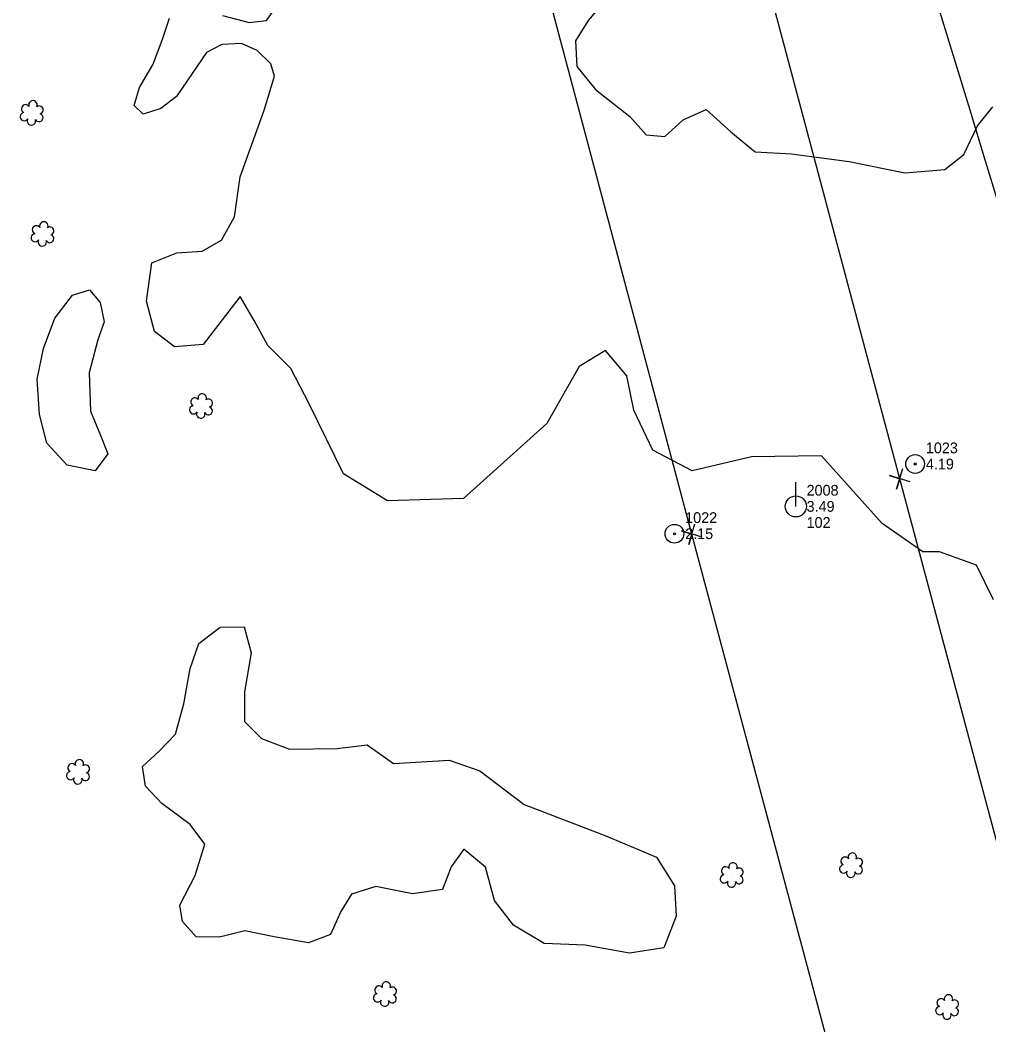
# Model space of a CAD drawing. Extents: x 3040896 to 3051146, y 687568 to 732976.
# Drawn here: x 3042768 to 3042993.2, y 726707 to 726940.7 of the extents above; entities that cross this region are included whole.
import ezdxf

# ---------------------------------------------------------------- set-up
doc = ezdxf.new("R2010")
doc.units = 0
for name, color, linetype in [('Exist Horizontal Alignment', 7, 'Continuous'), ('Exist Other Culture Anchor (Guy Wire) CELL', 7, 'Continuous'), ('Exist Other Culture Anchor (Guy Wire) Cogo Elevation', 7, 'Continuous'), ('Exist Other Culture Anchor (Guy Wire) Cogo Number', 7, 'Continuous'), ('Exist Property Corner CELL', 7, 'Continuous'), ('Exist Right of Way Easement Line', 7, 'Continuous'), ('Exist Right of Way Line', 7, 'Continuous'), ('Exist Utilities Power Pole CELL', 7, 'Continuous'), ('Exist Utilities Power Pole Cogo Comment', 7, 'Continuous'), ('Exist Utilities Power Pole Cogo Elevation', 7, 'Continuous'), ('Exist Utilities Power Pole Cogo Number', 7, 'Continuous'), ('Exist Vegetation Hedge Row', 7, 'Continuous'), ('Exist Vegetation Shrub CELL', 7, 'Continuous')]:
    doc.layers.add(name, color=color, linetype=linetype)

# ---------------------------------------------------------------- blocks, each defined once
blk = doc.blocks.new('EXIST UTILITIES POWER POLE')
at = {"layer": 'Exist Utilities Power Pole CELL'}
for q in [(0, 0.1125), (0, 0)]:
    blk.add_line((0, 0), q, dxfattribs=at)
blk.add_circle((0, 0), 0.049, dxfattribs=at)
blk = doc.blocks.new('EXIST OTHER CULTURE ANCHOR (GUY WIRE)')
at = {"layer": 'Exist Other Culture Anchor (Guy Wire) CELL'}
for radius in [0.0436, 0.0048]:
    blk.add_circle((0, 0), radius, dxfattribs=at)

msp = doc.modelspace()

# ---------------------------------------------------------------- linework, layer by layer
at = {"layer": 'Exist Horizontal Alignment'}
msp.add_arc((3032072.31, 723599.48), 11460.29, 11.935278, 19.906775, dxfattribs=at)
at = {"layer": 'Exist Property Corner CELL'}
for p, q in [((3042972.47, 726834.06), (3042972.47, 726834.06)), ((3042924.15, 726821.18), (3042924.15, 726821.18))]:
    msp.add_line(p, q, dxfattribs=at)
for points in [[(3042974.86, 726833.34), (3042970.07, 726834.77), (3042972.47, 726834.06), (3042971.75, 726831.66), (3042973.19, 726836.45)], [(3042926.55, 726820.46), (3042921.76, 726821.9), (3042924.15, 726821.18), (3042923.43, 726818.79), (3042924.87, 726823.58)]]:
    msp.add_lwpolyline(points, dxfattribs=at)
at = {"layer": 'Exist Right of Way Easement Line'}
for p, q in [((3042972.47, 726834.06), (3042895.43, 727123.62)), ((3042924.15, 726821.18), (3042846.92, 727111.48)), ((3043049.67, 726544.77), (3042972.47, 726834.06)), ((3043001.36, 726531.89), (3042924.15, 726821.18))]:
    msp.add_line(p, q, dxfattribs=at)
at = {"layer": 'Exist Right of Way Line'}
for radius in [11510.29, 11410.29]:
    msp.add_arc((3032072.31, 723599.48), radius, 11.935278, 19.906775, dxfattribs=at)
at = {"layer": 'Exist Vegetation Hedge Row'}
for points in [[(3042815.03, 726941.81), (3042821.18, 726940.17), (3042825.23, 726940.61), (3042827.88, 726944.32)], [(3042815.03, 726941.81), (3042821.18, 726940.17), (3042825.23, 726940.61), (3042827.88, 726944.32)], [(3042904.89, 726946.45), (3042900.03, 726940.65), (3042897.12, 726935.87), (3042897.4, 726929.91), (3042901.75, 726924.55)], [(3042904.89, 726946.45), (3042900.03, 726940.65), (3042897.12, 726935.87), (3042897.4, 726929.91), (3042901.75, 726924.55)], [(3042819.1, 726904.26), (3042824.67, 726919.78), (3042827.1, 726927.67), (3042826.25, 726930.58), (3042823.06, 726933.65), (3042819.42, 726935.24), (3042814.86, 726935.01), (3042811.31, 726933.19), (3042807.96, 726928.31), (3042804.35, 726922.96), (3042800.7, 726920.14), (3042796.57, 726918.87), (3042794.44, 726920.87), (3042795.68, 726925.03), (3042798.89, 726930.45), (3042801.09, 726936.25), (3042802.71, 726941.15)], [(3042819.1, 726904.26), (3042824.67, 726919.78), (3042827.1, 726927.67), (3042826.25, 726930.58), (3042823.06, 726933.65), (3042819.42, 726935.24), (3042814.86, 726935.01), (3042811.31, 726933.19), (3042807.96, 726928.31), (3042804.35, 726922.96), (3042800.7, 726920.14), (3042796.57, 726918.87), (3042794.44, 726920.87), (3042795.68, 726925.03), (3042798.89, 726930.45), (3042801.09, 726936.25), (3042802.71, 726941.15)], [(3042901.75, 726924.55), (3042909.7, 726918.31), (3042913.52, 726914.06), (3042917.83, 726913.68), (3042922.15, 726917.5), (3042927.48, 726919.89), (3042933.23, 726914.74), (3042938.84, 726910.05), (3042947.3, 726909.6), (3042960.74, 726907.81), (3042973.64, 726905.16), (3042982.95, 726905.99), (3042987.34, 726909.45), (3042990.58, 726916.13), (3042994.11, 726920.57)], [(3042901.75, 726924.55), (3042909.7, 726918.31), (3042913.52, 726914.06), (3042917.83, 726913.68), (3042922.15, 726917.5), (3042927.48, 726919.89), (3042933.23, 726914.74), (3042938.84, 726910.05), (3042947.3, 726909.6), (3042960.74, 726907.81), (3042973.64, 726905.16), (3042982.95, 726905.99), (3042987.34, 726909.45), (3042990.58, 726916.13), (3042994.11, 726920.57)], [(3042977.84, 726817.09), (3042968.42, 726823.67), (3042954.29, 726839.38), (3042938.03, 726839.13), (3042924.24, 726835.89), (3042915.05, 726840.73), (3042910.66, 726850.02), (3042909.06, 726858.02), (3042904.07, 726863.85), (3042897.92, 726860.17), (3042890.43, 726846.93), (3042871.04, 726829.42), (3042853.41, 726828.94), (3042843.16, 726835.18), (3042835.15, 726851.49), (3042830.92, 726859.66), (3042825.52, 726865.05), (3042822.37, 726870.86), (3042819.13, 726876.44), (3042814.93, 726871.04), (3042810.51, 726865.24), (3042803.89, 726864.76), (3042799.19, 726868.33), (3042797.37, 726875.37), (3042798.56, 726884.3), (3042804.39, 726886.59), (3042810.27, 726886.94), (3042814.82, 726889.53), (3042817.78, 726894.95), (3042819.1, 726904.26)], [(3042977.84, 726817.09), (3042968.42, 726823.67), (3042954.29, 726839.38), (3042938.03, 726839.13), (3042924.24, 726835.89), (3042915.05, 726840.73), (3042910.66, 726850.02), (3042909.06, 726858.02), (3042904.07, 726863.85), (3042897.92, 726860.17), (3042890.43, 726846.93), (3042871.04, 726829.42), (3042853.41, 726828.94), (3042843.16, 726835.18), (3042835.15, 726851.49), (3042830.92, 726859.66), (3042825.52, 726865.05), (3042822.37, 726870.86), (3042819.13, 726876.44), (3042814.93, 726871.04), (3042810.51, 726865.24), (3042803.89, 726864.76), (3042799.19, 726868.33), (3042797.37, 726875.37), (3042798.56, 726884.3), (3042804.39, 726886.59), (3042810.27, 726886.94), (3042814.82, 726889.53), (3042817.78, 726894.95), (3042819.1, 726904.26)], [(3042786.06, 726866.35), (3042784, 726858.71), (3042784.29, 726849.8), (3042786.61, 726844.35), (3042788.33, 726839.81), (3042785.44, 726835.88), (3042778.87, 726837.21), (3042774.2, 726842.32), (3042772.48, 726849.02), (3042771.91, 726857.23), (3042773.42, 726864.33), (3042776.02, 726871.39), (3042780.15, 726876.71), (3042784.08, 726877.96), (3042786.55, 726875.03), (3042787.47, 726870.56), (3042786.06, 726866.35)], [(3042786.06, 726866.35), (3042784, 726858.71), (3042784.29, 726849.8), (3042786.61, 726844.35), (3042788.33, 726839.81), (3042785.44, 726835.88), (3042778.87, 726837.21), (3042774.2, 726842.32), (3042772.48, 726849.02), (3042771.91, 726857.23), (3042773.42, 726864.33), (3042776.02, 726871.39), (3042780.15, 726876.71), (3042784.08, 726877.96), (3042786.55, 726875.03), (3042787.47, 726870.56), (3042786.06, 726866.35)], [(3042994.24, 726805.92), (3042990.32, 726813.95), (3042981.73, 726817.05), (3042977.84, 726817.09)], [(3042994.24, 726805.92), (3042990.32, 726813.95), (3042981.73, 726817.05), (3042977.84, 726817.09)], [(3042808.67, 726741.8), (3042810.94, 726749.07), (3042807.52, 726753.63), (3042800.88, 726758.49), (3042797.12, 726762.54), (3042796.45, 726767.1), (3042800.31, 726770.66), (3042804.09, 726774.66), (3042806.06, 726781.73), (3042807.52, 726789.95), (3042809.49, 726795.73), (3042814.51, 726799.52), (3042820.08, 726799.61), (3042821.68, 726793.59), (3042820.16, 726784.46), (3042820.15, 726777.57), (3042824.1, 726773.61), (3042830.57, 726771.14), (3042841.7, 726771.32), (3042848.62, 726772.16), (3042854.8, 726767.85), (3042867.72, 726768.58), (3042874.82, 726766.14), (3042885.16, 726758.25), (3042904.13, 726750.99), (3042915.95, 726746.06), (3042920.12, 726739.41), (3042920.51, 726732.3), (3042917.61, 726724.92), (3042909.61, 726723.7), (3042899.37, 726725.59), (3042889.77, 726725.98), (3042882.69, 726730.23), (3042878.22, 726735.96), (3042876.16, 726743.69), (3042871.14, 726747.91), (3042868.19, 726743.77), (3042866.13, 726738.52), (3042859.17, 726737.49), (3042850.63, 726739.23), (3042845.01, 726737.43), (3042842.55, 726733.38), (3042840.1, 726728.02), (3042835.03, 726726.08), (3042827.05, 726727.51), (3042820.19, 726728.87), (3042814.31, 726727.46), (3042808.88, 726727.54), (3042805.73, 726731.05), (3042805.13, 726734.86), (3042808.67, 726741.8)], [(3042808.67, 726741.8), (3042810.94, 726749.07), (3042807.52, 726753.63), (3042800.88, 726758.49), (3042797.12, 726762.54), (3042796.45, 726767.1), (3042800.31, 726770.66), (3042804.09, 726774.66), (3042806.06, 726781.73), (3042807.52, 726789.95), (3042809.49, 726795.73), (3042814.51, 726799.52), (3042820.08, 726799.61), (3042821.68, 726793.59), (3042820.16, 726784.46), (3042820.15, 726777.57), (3042824.1, 726773.61), (3042830.57, 726771.14), (3042841.7, 726771.32), (3042848.62, 726772.16), (3042854.8, 726767.85), (3042867.72, 726768.58), (3042874.82, 726766.14), (3042885.16, 726758.25), (3042904.13, 726750.99), (3042915.95, 726746.06), (3042920.12, 726739.41), (3042920.51, 726732.3), (3042917.61, 726724.92), (3042909.61, 726723.7), (3042899.37, 726725.59), (3042889.77, 726725.98), (3042882.69, 726730.23), (3042878.22, 726735.96), (3042876.16, 726743.69), (3042871.14, 726747.91), (3042868.19, 726743.77), (3042866.13, 726738.52), (3042859.17, 726737.49), (3042850.63, 726739.23), (3042845.01, 726737.43), (3042842.55, 726733.38), (3042840.1, 726728.02), (3042835.03, 726726.08), (3042827.05, 726727.51), (3042820.19, 726728.87), (3042814.31, 726727.46), (3042808.88, 726727.54), (3042805.73, 726731.05), (3042805.13, 726734.86), (3042808.67, 726741.8)]]:
    msp.add_lwpolyline(points, dxfattribs=at)
at = {"layer": 'Exist Vegetation Shrub CELL'}
for p, q in [((3042770.71, 726918.96), (3042770.71, 726918.96)), ((3042770.71, 726918.96), (3042770.71, 726918.96)), ((3042773.24, 726890.81), (3042773.24, 726890.81)), ((3042773.24, 726890.81), (3042773.24, 726890.81)), ((3042810.09, 726850.79), (3042810.09, 726850.79)), ((3042810.09, 726850.79), (3042810.09, 726850.79)), ((3042781.51, 726765.7), (3042781.51, 726765.7)), ((3042781.51, 726765.7), (3042781.51, 726765.7)), ((3042961.22, 726743.99), (3042961.22, 726743.99)), ((3042961.22, 726743.99), (3042961.22, 726743.99)), ((3042933.48, 726741.7), (3042933.48, 726741.7)), ((3042933.48, 726741.7), (3042933.48, 726741.7)), ((3042852.86, 726714.03), (3042852.86, 726714.03)), ((3042852.86, 726714.03), (3042852.86, 726714.03)), ((3042983.57, 726711.03), (3042983.57, 726711.03)), ((3042983.57, 726711.03), (3042983.57, 726711.03))]:
    msp.add_line(p, q, dxfattribs=at)
for centre, radius, start, end in [((3042769.23, 726920.09), 0.968, 35.8908, 245.4216), ((3042769.23, 726920.09), 0.968, 35.8908, 245.4216), ((3042770.94, 726921), 0.99, 334.8391, 200.4717), ((3042770.94, 726921), 0.99, 334.8391, 200.4717), ((3042768.91, 726918.26), 0.955, 95.1099, 327.9534), ((3042768.91, 726918.26), 0.955, 95.1099, 327.9534), ((3042772.35, 726918.03), 0.937, 204.9913, 73.4601), ((3042772.35, 726918.03), 0.937, 204.9913, 73.4601), ((3042772.39, 726919.83), 0.929, 284.4567, 126.0861), ((3042772.39, 726919.83), 0.929, 284.4567, 126.0861), ((3042770.59, 726917.28), 0.984, 151.2797, 21.387), ((3042770.59, 726917.28), 0.984, 151.2797, 21.387), ((3042771.76, 726891.94), 0.968, 35.8908, 245.4216), ((3042771.76, 726891.94), 0.968, 35.8908, 245.4216), ((3042773.47, 726892.85), 0.99, 334.8391, 200.4717), ((3042773.47, 726892.85), 0.99, 334.8391, 200.4717), ((3042771.44, 726890.1), 0.955, 95.1099, 327.9534), ((3042771.44, 726890.1), 0.955, 95.1099, 327.9534), ((3042774.88, 726889.88), 0.937, 204.9913, 73.4601), ((3042774.88, 726889.88), 0.937, 204.9913, 73.4601), ((3042774.91, 726891.68), 0.929, 284.4567, 126.0861), ((3042774.91, 726891.68), 0.929, 284.4567, 126.0861), ((3042773.11, 726889.13), 0.984, 151.2797, 21.387), ((3042773.11, 726889.13), 0.984, 151.2797, 21.387), ((3042810.32, 726852.83), 0.99, 334.8391, 200.4717), ((3042810.32, 726852.83), 0.99, 334.8391, 200.4717), ((3042808.29, 726850.08), 0.955, 95.1099, 327.9534), ((3042808.29, 726850.08), 0.955, 95.1099, 327.9534), ((3042808.61, 726851.91), 0.968, 35.8908, 245.4216), ((3042808.61, 726851.91), 0.968, 35.8908, 245.4216), ((3042811.73, 726849.86), 0.937, 204.9913, 73.4601), ((3042811.73, 726849.86), 0.937, 204.9913, 73.4601), ((3042811.77, 726851.66), 0.929, 284.4567, 126.0861), ((3042811.77, 726851.66), 0.929, 284.4567, 126.0861), ((3042809.96, 726849.1), 0.984, 151.2797, 21.387), ((3042809.96, 726849.1), 0.984, 151.2797, 21.387), ((3042780.03, 726766.83), 0.968, 35.8908, 245.4216), ((3042780.03, 726766.83), 0.968, 35.8908, 245.4216), ((3042781.74, 726767.74), 0.99, 334.8391, 200.4717), ((3042781.74, 726767.74), 0.99, 334.8391, 200.4717), ((3042783.18, 726766.57), 0.929, 284.4567, 126.0861), ((3042783.18, 726766.57), 0.929, 284.4567, 126.0861), ((3042779.71, 726765), 0.955, 95.1099, 327.9534), ((3042779.71, 726765), 0.955, 95.1099, 327.9534), ((3042781.38, 726764.02), 0.984, 151.2797, 21.387), ((3042781.38, 726764.02), 0.984, 151.2797, 21.387), ((3042783.15, 726764.77), 0.937, 204.9913, 73.4601), ((3042783.15, 726764.77), 0.937, 204.9913, 73.4601), ((3042959.74, 726745.11), 0.968, 35.8908, 245.4216), ((3042959.74, 726745.11), 0.968, 35.8908, 245.4216), ((3042961.45, 726746.03), 0.99, 334.8391, 200.4717), ((3042961.45, 726746.03), 0.99, 334.8391, 200.4717), ((3042962.89, 726744.86), 0.929, 284.4567, 126.0861), ((3042962.89, 726744.86), 0.929, 284.4567, 126.0861), ((3042932, 726742.83), 0.968, 35.8908, 245.4216), ((3042932, 726742.83), 0.968, 35.8908, 245.4216), ((3042933.71, 726743.74), 0.99, 334.8391, 200.4717), ((3042933.71, 726743.74), 0.99, 334.8391, 200.4717), ((3042935.16, 726742.57), 0.929, 284.4567, 126.0861), ((3042935.16, 726742.57), 0.929, 284.4567, 126.0861), ((3042959.42, 726743.28), 0.955, 95.1099, 327.9534), ((3042959.42, 726743.28), 0.955, 95.1099, 327.9534), ((3042962.86, 726743.06), 0.937, 204.9913, 73.4601), ((3042962.86, 726743.06), 0.937, 204.9913, 73.4601), ((3042931.68, 726740.99), 0.955, 95.1099, 327.9534), ((3042931.68, 726740.99), 0.955, 95.1099, 327.9534), ((3042935.12, 726740.77), 0.937, 204.9913, 73.4601), ((3042935.12, 726740.77), 0.937, 204.9913, 73.4601), ((3042961.09, 726742.3), 0.984, 151.2797, 21.387), ((3042961.09, 726742.3), 0.984, 151.2797, 21.387), ((3042933.36, 726740.02), 0.984, 151.2797, 21.387), ((3042933.36, 726740.02), 0.984, 151.2797, 21.387), ((3042851.38, 726715.15), 0.968, 35.8908, 245.4216), ((3042851.38, 726715.15), 0.968, 35.8908, 245.4216), ((3042853.09, 726716.07), 0.99, 334.8391, 200.4717), ((3042853.09, 726716.07), 0.99, 334.8391, 200.4717), ((3042854.53, 726714.9), 0.929, 284.4567, 126.0861), ((3042854.53, 726714.9), 0.929, 284.4567, 126.0861), ((3042851.06, 726713.32), 0.955, 95.1099, 327.9534), ((3042851.06, 726713.32), 0.955, 95.1099, 327.9534), ((3042854.49, 726713.1), 0.937, 204.9913, 73.4601), ((3042854.49, 726713.1), 0.937, 204.9913, 73.4601), ((3042982.09, 726712.16), 0.968, 35.8908, 245.4216), ((3042982.09, 726712.16), 0.968, 35.8908, 245.4216), ((3042983.8, 726713.07), 0.99, 334.8391, 200.4717), ((3042983.8, 726713.07), 0.99, 334.8391, 200.4717), ((3042852.73, 726712.34), 0.984, 151.2797, 21.387), ((3042852.73, 726712.34), 0.984, 151.2797, 21.387), ((3042981.77, 726710.33), 0.955, 95.1099, 327.9534), ((3042981.77, 726710.33), 0.955, 95.1099, 327.9534), ((3042985.21, 726710.1), 0.937, 204.9913, 73.4601), ((3042985.21, 726710.1), 0.937, 204.9913, 73.4601), ((3042985.24, 726711.9), 0.929, 284.4567, 126.0861), ((3042985.24, 726711.9), 0.929, 284.4567, 126.0861), ((3042983.44, 726709.35), 0.984, 151.2797, 21.387), ((3042983.44, 726709.35), 0.984, 151.2797, 21.387)]:
    msp.add_arc(centre, radius, start, end, dxfattribs=at)

# ---------------------------------------------------------------- block references
at = {"layer": 'Exist Other Culture Anchor (Guy Wire) CELL', "xscale": 50, "yscale": 50}
for p in [(3042976.05, 726837.48), (3042920.09, 726821.26)]:
    msp.add_blockref('EXIST OTHER CULTURE ANCHOR (GUY WIRE)', p, dxfattribs=at)
at = {"layer": 'Exist Utilities Power Pole CELL', "xscale": 50, "yscale": 50}
msp.add_blockref('EXIST UTILITIES POWER POLE', (3042948.31, 726827.62), dxfattribs=at)

# ---------------------------------------------------------------- texts
at = {"layer": 'Exist Other Culture Anchor (Guy Wire) Cogo Elevation'}
for s, p in [('4.19', (3042978.55, 726836.23)), ('2.15', (3042922.59, 726820.01))]:
    msp.add_text(s, height=2.5, dxfattribs=at).set_placement(p)
at = {"layer": 'Exist Other Culture Anchor (Guy Wire) Cogo Number'}
for s, p in [('1023', (3042978.55, 726839.98)), ('1022', (3042922.59, 726823.76))]:
    msp.add_text(s, height=2.5, dxfattribs=at).set_placement(p)
at = {"layer": 'Exist Utilities Power Pole Cogo Comment'}
msp.add_text('102', height=2.5, dxfattribs=at).set_placement((3042950.81, 726822.62))
at = {"layer": 'Exist Utilities Power Pole Cogo Elevation'}
msp.add_text('3.49', height=2.5, dxfattribs=at).set_placement((3042950.81, 726826.37))
at = {"layer": 'Exist Utilities Power Pole Cogo Number'}
msp.add_text('2008', height=2.5, dxfattribs=at).set_placement((3042950.81, 726830.12))

doc.saveas('drawing.dxf')
